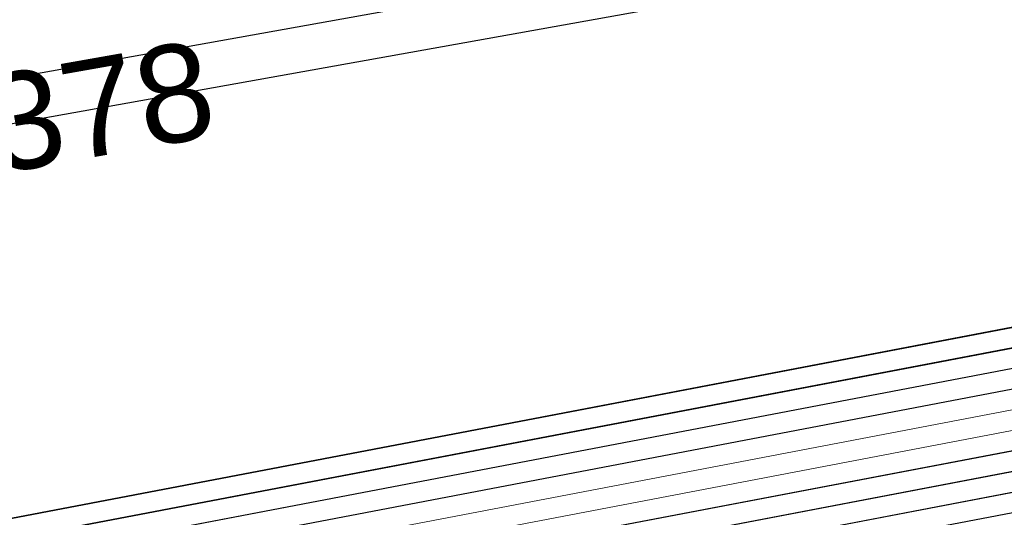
# Model space of a CAD drawing. Header units: metres. Extents: x -502 to 161, y -108 to 174.
# Tile 376 of 656: x -137.99 to -135.57, y -29.34 to -28.11. Entities that reach past the tile are written whole.
import ezdxf

# ---------------------------------------------------------------- set-up
doc = ezdxf.new("R2010")
doc.units = ezdxf.units.M
doc.header["$LTSCALE"] = 0.1
doc.linetypes.add('237', pattern=[93, 75, -18])
for name, color, linetype in [('BRI31-005.05-5p02-Koordinierung Lageplan 4. BA ZOB West 2022-06-15', 7, 'Continuous'), ('BRI31-005.06-5f07-Koordinierung Lageplan 4. BA ZOB Fernbusbahnh', 7, 'Continuous'), ('BRI32-005.02-5f05-Koordinierung Schemaplan 4 BA ZOB Teilbereich', 7, 'Continuous'), ('BRI32-005.03-5f06-Koordinierung Schemaplan 4 BA ZOB Teilbereich 2 Ost - Bahnhofsallee 2023-01-21', 7, 'Continuous')]:
    doc.layers.add(name, color=color, linetype=linetype)
doc.styles.add('Arial', font='arial.ttf')

msp = doc.modelspace()

# ---------------------------------------------------------------- linework, layer by layer
at = {"layer": 'BRI31-005.05-5p02-Koordinierung Lageplan 4. BA ZOB West 2022-06-15', "color": 6, "linetype": 'Continuous', "lineweight": 25, "true_color": 0xff00ff, "transparency": 33554687, "flags": 128}
for points in [[(-12.8197, -7.1584), (-13.0948, -7.1684), (-17.6753, -7.3484), (-25.0233, -7.7685), (-29.4119, -8.0888), (-36.588, -9.7298), (-36.8022, -9.7791), (-48.761, -11.229), (-54.8582, -12.3594), (-60.5568, -13.5195), (-72.2392, -15.9794), (-83.9386, -18.0493), (-95.7552, -20.2994), (-107.5641, -22.6294), (-119.3715, -24.8394), (-124.8625, -26.009), (-126.093, -26.1489), (-127.2478, -26.3291), (-138.8097, -28.3993), (-150.5411, -30.6494), (-156.6329, -31.8278), (-162.3974, -31.1788), (-174.3003, -29.339)], [(-174.3171, -29.4477), (-162.412, -31.2879), (-156.6285, -31.939), (-150.5203, -30.7574), (-138.7897, -28.5075), (-127.2296, -26.4376), (-126.0783, -26.2579), (-124.8448, -26.1177), (-119.3499, -24.9473), (-107.5433, -22.7374), (-95.7342, -20.4074), (-83.9188, -18.1575), (-72.2182, -16.0874), (-60.5345, -13.6272), (-54.8372, -12.4674), (-48.7444, -11.3378), (-36.7832, -9.8876), (-36.5634, -9.837), (-29.3955, -8.1979), (-25.0161, -7.8783), (-17.67, -7.4583), (-13.0906, -7.2783), (-12.8157, -7.2683)]]:
    msp.add_lwpolyline(points, dxfattribs=at)
at = {"layer": 'BRI31-005.05-5p02-Koordinierung Lageplan 4. BA ZOB West 2022-06-15', "color": 190, "linetype": 'Continuous', "lineweight": 35, "true_color": 0x7f00ff, "transparency": 33554687, "flags": 128}
for points in [[(-55.7007, -13.3634), (-59.4327, -13.9934), (-61.4087, -14.3464), (-62.2647, -14.4984), (-62.6667, -14.5974), (-62.8907, -14.7334), (-63.5967, -15.2334), (-64.4177, -15.8004), (-64.8657, -15.8864), (-69.7037, -16.7484), (-75.4637, -17.6884), (-81.7337, -18.6534), (-88.9077, -20.0034), (-93.6827, -20.7334), (-98.9647, -21.6334), (-104.5957, -22.9234), (-121.8907, -26.2934), (-126.8117, -27.2034), (-150.4477, -31.7134), (-157.1307, -33.0134), (-162.7687, -32.1234), (-174.7807, -30.4434), (-178.1477, -29.6134), (-179.1357, -29.4334)], [(-93.6747, -20.7824), (-98.9547, -21.6824), (-104.5847, -22.9724), (-121.8807, -26.3424), (-126.8027, -27.2524), (-150.4387, -31.7624), (-150.7407, -31.8214), (-157.1297, -33.0644), (-162.7757, -32.1724), (-174.7877, -30.4934), (-178.1567, -29.6624), (-179.1357, -29.4844)]]:
    msp.add_lwpolyline(points, dxfattribs=at)
at = {"layer": 'BRI31-005.05-5p02-Koordinierung Lageplan 4. BA ZOB West 2022-06-15', "color": 250, "linetype": 'Continuous', "lineweight": 25, "true_color": 0x333333, "transparency": 33554687, "flags": 128}
for points in [[(-179.1357, -29.7394), (-178.2047, -29.9074), (-176.5237, -30.3244), (-174.8367, -30.8434), (-162.8247, -32.5154), (-157.1227, -33.4214), (-150.6707, -32.1644), (-150.3757, -32.1054), (-126.7397, -27.5954), (-121.8107, -26.6854), (-104.5117, -23.3154), (-93.6067, -21.1744), (-88.8337, -20.4444), (-81.6527, -19.0944), (-75.3827, -18.1294), (-69.6317, -17.1894), (-64.2647, -16.2324), (-63.2977, -15.6984), (-62.6077, -15.0894), (-62.1947, -14.8414), (-59.6597, -14.3864), (-59.3767, -14.3364), (-55.6447, -13.7064)], [(-55.6367, -13.7554), (-59.3687, -14.3854), (-59.6507, -14.4354), (-62.1767, -14.8894), (-62.5777, -15.1304), (-63.2687, -15.7394), (-64.2477, -16.2804), (-69.6237, -17.2384), (-75.3737, -18.1784), (-81.6437, -19.1434), (-88.8257, -20.4934), (-93.5977, -21.2234), (-104.5017, -23.3644), (-121.8007, -26.7344), (-126.7307, -27.6444), (-150.3667, -32.1544), (-150.6607, -32.2134), (-157.1217, -33.4724), (-162.8317, -32.5644), (-174.8437, -30.8934), (-176.5357, -30.3734), (-178.2147, -29.9564), (-179.1357, -29.7904)], [(-62.5057, -14.9114), (-62.7017, -15.0274), (-63.4007, -15.5204), (-64.2987, -16.1364), (-69.6477, -17.0914), (-75.4007, -18.0314), (-81.6707, -18.9964), (-88.8497, -20.3464), (-93.6247, -21.0764), (-104.5317, -23.2174), (-121.8307, -26.5874), (-126.7577, -27.4974), (-150.3937, -32.0074), (-150.6907, -32.0664), (-157.1247, -33.3194), (-162.8107, -32.4174), (-174.8227, -30.7434), (-176.4997, -30.2264), (-178.1847, -29.8094), (-179.1357, -29.6374)], [(-62.4797, -14.9544), (-62.6747, -15.0694), (-63.3727, -15.5614), (-64.2817, -16.1844), (-69.6397, -17.1404), (-75.3917, -18.0804), (-81.6617, -19.0454), (-88.8417, -20.3954), (-93.6157, -21.1254), (-104.5217, -23.2664), (-121.8207, -26.6364), (-126.7487, -27.5464), (-150.3847, -32.0564), (-150.6807, -32.1154), (-157.1237, -33.3704), (-162.8177, -32.4664), (-174.8297, -30.7934), (-176.5117, -30.2754), (-178.1947, -29.8584), (-179.1357, -29.6884)], [(-93.6667, -20.8314), (-98.9447, -21.7314), (-104.5737, -23.0214), (-121.8707, -26.3914), (-126.7937, -27.3014), (-150.4297, -31.8114), (-150.7307, -31.8704), (-157.1287, -33.1154), (-162.7827, -32.2214), (-174.7947, -30.5434), (-178.1657, -29.7114), (-179.1357, -29.5354)], [(-93.6587, -20.8804), (-98.9347, -21.7804), (-104.5627, -23.0704), (-121.8607, -26.4404), (-126.7847, -27.3504), (-150.4207, -31.8604), (-150.7207, -31.9194), (-157.1277, -33.1664), (-162.7897, -32.2704), (-174.8017, -30.5934), (-178.1747, -29.7604), (-179.1357, -29.5864)]]:
    msp.add_lwpolyline(points, dxfattribs=at)
at = {"layer": 'BRI31-005.05-5p02-Koordinierung Lageplan 4. BA ZOB West 2022-06-15', "color": 116, "linetype": 'Continuous', "lineweight": 13, "true_color": 0x007f3f, "transparency": 33554687, "flags": 128}
for points in [[(-150.4307, -31.8114), (-126.7937, -27.3014), (-121.8697, -26.3914), (-104.5727, -23.0214), (-98.8977, -21.7234), (-93.6667, -20.8304)], [(-150.4217, -31.8604), (-126.7847, -27.3504), (-121.8597, -26.4404), (-104.5617, -23.0704), (-98.9347, -21.7804), (-93.6587, -20.8794)], [(-93.6347, -21.0284), (-98.8577, -21.9194), (-104.5307, -23.2174), (-121.8317, -26.5874), (-126.7577, -27.4974), (-150.3927, -32.0074)], [(-93.6267, -21.0774), (-98.8947, -21.9764), (-104.5197, -23.2664), (-121.8217, -26.6364), (-126.7487, -27.5464), (-150.3837, -32.0564)]]:
    msp.add_lwpolyline(points, dxfattribs=at)
at = {"layer": 'BRI31-005.05-5p02-Koordinierung Lageplan 4. BA ZOB West 2022-06-15', "color": 251, "linetype": 'Continuous', "lineweight": 13, "true_color": 0x5b5b5b, "transparency": 33554687, "flags": 128}
for points in [[(-93.6507, -20.9294), (-98.8777, -21.8214), (-104.5517, -23.1194), (-121.8507, -26.4894), (-126.7757, -27.3994), (-150.4117, -31.9094), (-150.7107, -31.9684), (-157.1267, -33.2174), (-162.7967, -32.3194), (-174.8087, -30.6434), (-176.5547, -29.7624), (-176.4667, -28.8414), (-176.3907, -28.5144)], [(-93.6427, -20.9784), (-98.9147, -21.8784), (-104.5407, -23.1684), (-121.8407, -26.5384), (-126.7667, -27.4484), (-150.4027, -31.9584), (-150.7007, -32.0174), (-157.1257, -33.2684), (-162.8037, -32.3684), (-174.8157, -30.6934), (-176.6607, -29.8214), (-176.5657, -28.8254), (-176.4877, -28.4914)]]:
    msp.add_lwpolyline(points, dxfattribs=at)
at = {"layer": 'BRI31-005.05-5p02-Koordinierung Lageplan 4. BA ZOB West 2022-06-15', "color": 35, "linetype": '237', "lineweight": 35, "true_color": 0x99724c, "transparency": 33554687, "flags": 128}
msp.add_lwpolyline([(-143.4229, -28.4186), (-142.7708, -28.2982), (-140.4073, -28.1989, 0.242281), (-133.804, -24.441), (-123.0672, -22.418)], format="xyb", dxfattribs=at)
at = {"layer": 'BRI31-005.06-5f07-Koordinierung Lageplan 4. BA ZOB Fernbusbahnh', "color": 190, "linetype": 'Continuous', "lineweight": 30, "true_color": 0x7f00ff, "transparency": 33554687, "flags": 128}
for points in [[(-55.7007, -13.3634), (-59.4327, -13.9934), (-61.4087, -14.3464), (-62.2647, -14.4984), (-62.6667, -14.5974), (-62.8907, -14.7334), (-63.5967, -15.2334), (-64.4177, -15.8004), (-64.8657, -15.8864), (-69.7037, -16.7484), (-75.4637, -17.6884), (-81.7337, -18.6534), (-88.9077, -20.0034), (-93.6827, -20.7334), (-98.9647, -21.6334), (-104.5957, -22.9234), (-121.8907, -26.2934), (-126.8117, -27.2034), (-150.4477, -31.7134), (-157.1307, -33.0134), (-162.7687, -32.1234), (-174.7807, -30.4434), (-178.1477, -29.6134), (-179.1357, -29.4334)], [(-93.6747, -20.7824), (-98.9547, -21.6824), (-104.5847, -22.9724), (-121.8807, -26.3424), (-126.8027, -27.2524), (-150.4387, -31.7624), (-150.7407, -31.8214), (-157.1297, -33.0644), (-162.7757, -32.1724), (-174.7877, -30.4934), (-178.1567, -29.6624), (-179.1357, -29.4844)]]:
    msp.add_lwpolyline(points, dxfattribs=at)
at = {"layer": 'BRI31-005.06-5f07-Koordinierung Lageplan 4. BA ZOB Fernbusbahnh', "color": 250, "linetype": 'Continuous', "lineweight": 20, "true_color": 0x333333, "transparency": 33554687, "flags": 128}
for points in [[(-179.1357, -29.7394), (-178.2047, -29.9074), (-176.5237, -30.3244), (-174.8367, -30.8434), (-162.8247, -32.5154), (-157.1227, -33.4214), (-150.6707, -32.1644), (-150.3757, -32.1054), (-126.7397, -27.5954), (-121.8107, -26.6854), (-104.5117, -23.3154), (-93.6067, -21.1744), (-88.8337, -20.4444), (-81.6527, -19.0944), (-75.3827, -18.1294), (-69.6317, -17.1894), (-64.2647, -16.2324), (-63.2977, -15.6984), (-62.6077, -15.0894), (-62.1947, -14.8414), (-59.6597, -14.3864), (-59.3767, -14.3364), (-55.6447, -13.7064)], [(-55.6367, -13.7554), (-59.3687, -14.3854), (-59.6507, -14.4354), (-62.1767, -14.8894), (-62.5777, -15.1304), (-63.2687, -15.7394), (-64.2477, -16.2804), (-69.6237, -17.2384), (-75.3737, -18.1784), (-81.6437, -19.1434), (-88.8257, -20.4934), (-93.5977, -21.2234), (-104.5017, -23.3644), (-121.8007, -26.7344), (-126.7307, -27.6444), (-150.3667, -32.1544), (-150.6607, -32.2134), (-157.1217, -33.4724), (-162.8317, -32.5644), (-174.8437, -30.8934), (-176.5357, -30.3734), (-178.2147, -29.9564), (-179.1357, -29.7904)], [(-62.5057, -14.9114), (-62.7017, -15.0274), (-63.4007, -15.5204), (-64.2987, -16.1364), (-69.6477, -17.0914), (-75.4007, -18.0314), (-81.6707, -18.9964), (-88.8497, -20.3464), (-93.6247, -21.0764), (-104.5317, -23.2174), (-121.8307, -26.5874), (-126.7577, -27.4974), (-150.3937, -32.0074), (-150.6907, -32.0664), (-157.1247, -33.3194), (-162.8107, -32.4174), (-174.8227, -30.7434), (-176.4997, -30.2264), (-178.1847, -29.8094), (-179.1357, -29.6374)], [(-62.4797, -14.9544), (-62.6747, -15.0694), (-63.3727, -15.5614), (-64.2817, -16.1844), (-69.6397, -17.1404), (-75.3917, -18.0804), (-81.6617, -19.0454), (-88.8417, -20.3954), (-93.6157, -21.1254), (-104.5217, -23.2664), (-121.8207, -26.6364), (-126.7487, -27.5464), (-150.3847, -32.0564), (-150.6807, -32.1154), (-157.1237, -33.3704), (-162.8177, -32.4664), (-174.8297, -30.7934), (-176.5117, -30.2754), (-178.1947, -29.8584), (-179.1357, -29.6884)], [(-93.6667, -20.8314), (-98.9447, -21.7314), (-104.5737, -23.0214), (-121.8707, -26.3914), (-126.7937, -27.3014), (-150.4297, -31.8114), (-150.7307, -31.8704), (-157.1287, -33.1154), (-162.7827, -32.2214), (-174.7947, -30.5434), (-178.1657, -29.7114), (-179.1357, -29.5354)], [(-93.6587, -20.8804), (-98.9347, -21.7804), (-104.5627, -23.0704), (-121.8607, -26.4404), (-126.7847, -27.3504), (-150.4207, -31.8604), (-150.7207, -31.9194), (-157.1277, -33.1664), (-162.7897, -32.2704), (-174.8017, -30.5934), (-178.1747, -29.7604), (-179.1357, -29.5864)]]:
    msp.add_lwpolyline(points, dxfattribs=at)
at = {"layer": 'BRI32-005.02-5f05-Koordinierung Schemaplan 4 BA ZOB Teilbereich', "color": 6, "linetype": 'Continuous', "lineweight": 25, "true_color": 0xff00ff, "transparency": 33554687, "flags": 128}
for points in [[(-12.8197, -7.1584), (-13.0948, -7.1684), (-17.6753, -7.3484), (-25.0233, -7.7685), (-29.4119, -8.0888), (-36.588, -9.7298), (-36.8022, -9.7791), (-48.761, -11.229), (-54.8582, -12.3594), (-60.5568, -13.5195), (-72.2392, -15.9794), (-83.9386, -18.0493), (-95.7552, -20.2994), (-107.5641, -22.6294), (-119.3715, -24.8394), (-124.8625, -26.009), (-126.093, -26.1489), (-127.2478, -26.3291), (-138.8097, -28.3993), (-150.5411, -30.6494), (-156.6329, -31.8278), (-162.3974, -31.1788), (-174.3003, -29.339)], [(-174.3171, -29.4477), (-162.412, -31.2879), (-156.6285, -31.939), (-150.5203, -30.7574), (-138.7897, -28.5075), (-127.2296, -26.4376), (-126.0783, -26.2579), (-124.8448, -26.1177), (-119.3499, -24.9473), (-107.5433, -22.7374), (-95.7342, -20.4074), (-83.9188, -18.1575), (-72.2182, -16.0874), (-60.5345, -13.6272), (-54.8372, -12.4674), (-48.7444, -11.3378), (-36.7832, -9.8876), (-36.5634, -9.837), (-29.3955, -8.1979), (-25.0161, -7.8783), (-17.67, -7.4583), (-13.0906, -7.2783), (-12.8157, -7.2683)]]:
    msp.add_lwpolyline(points, dxfattribs=at)
at = {"layer": 'BRI32-005.02-5f05-Koordinierung Schemaplan 4 BA ZOB Teilbereich', "color": 190, "linetype": 'Continuous', "lineweight": 35, "true_color": 0x7f00ff, "transparency": 33554687, "flags": 128}
for points in [[(-55.7007, -13.3634), (-59.4327, -13.9934), (-61.4087, -14.3464), (-62.2647, -14.4984), (-62.6667, -14.5974), (-62.8907, -14.7334), (-63.5967, -15.2334), (-64.4177, -15.8004), (-64.8657, -15.8864), (-69.7037, -16.7484), (-75.4637, -17.6884), (-81.7337, -18.6534), (-88.9077, -20.0034), (-93.6827, -20.7334), (-98.9647, -21.6334), (-104.5957, -22.9234), (-121.8907, -26.2934), (-126.8117, -27.2034), (-150.4477, -31.7134), (-157.1307, -33.0134), (-162.7687, -32.1234), (-174.7807, -30.4434), (-178.1477, -29.6134), (-179.1357, -29.4334)], [(-93.6747, -20.7824), (-98.9547, -21.6824), (-104.5847, -22.9724), (-121.8807, -26.3424), (-126.8027, -27.2524), (-150.4387, -31.7624), (-150.7407, -31.8214), (-157.1297, -33.0644), (-162.7757, -32.1724), (-174.7877, -30.4934), (-178.1567, -29.6624), (-179.1357, -29.4844)]]:
    msp.add_lwpolyline(points, dxfattribs=at)
at = {"layer": 'BRI32-005.02-5f05-Koordinierung Schemaplan 4 BA ZOB Teilbereich', "color": 250, "linetype": 'Continuous', "lineweight": 25, "true_color": 0x333333, "transparency": 33554687, "flags": 128}
for points in [[(-179.1357, -29.7394), (-178.2047, -29.9074), (-176.5237, -30.3244), (-174.8367, -30.8434), (-162.8247, -32.5154), (-157.1227, -33.4214), (-150.6707, -32.1644), (-150.3757, -32.1054), (-126.7397, -27.5954), (-121.8107, -26.6854), (-104.5117, -23.3154), (-93.6067, -21.1744), (-88.8337, -20.4444), (-81.6527, -19.0944), (-75.3827, -18.1294), (-69.6317, -17.1894), (-64.2647, -16.2324), (-63.2977, -15.6984), (-62.6077, -15.0894), (-62.1947, -14.8414), (-59.6597, -14.3864), (-59.3767, -14.3364), (-55.6447, -13.7064)], [(-55.6367, -13.7554), (-59.3687, -14.3854), (-59.6507, -14.4354), (-62.1767, -14.8894), (-62.5777, -15.1304), (-63.2687, -15.7394), (-64.2477, -16.2804), (-69.6237, -17.2384), (-75.3737, -18.1784), (-81.6437, -19.1434), (-88.8257, -20.4934), (-93.5977, -21.2234), (-104.5017, -23.3644), (-121.8007, -26.7344), (-126.7307, -27.6444), (-150.3667, -32.1544), (-150.6607, -32.2134), (-157.1217, -33.4724), (-162.8317, -32.5644), (-174.8437, -30.8934), (-176.5357, -30.3734), (-178.2147, -29.9564), (-179.1357, -29.7904)], [(-93.6667, -20.8314), (-98.9447, -21.7314), (-104.5737, -23.0214), (-121.8707, -26.3914), (-126.7937, -27.3014), (-150.4297, -31.8114), (-150.7307, -31.8704), (-157.1287, -33.1154), (-162.7827, -32.2214), (-174.7947, -30.5434), (-178.1657, -29.7114), (-179.1357, -29.5354)], [(-93.6587, -20.8804), (-98.9347, -21.7804), (-104.5627, -23.0704), (-121.8607, -26.4404), (-126.7847, -27.3504), (-150.4207, -31.8604), (-150.7207, -31.9194), (-157.1277, -33.1664), (-162.7897, -32.2704), (-174.8017, -30.5934), (-178.1747, -29.7604), (-179.1357, -29.5864)]]:
    msp.add_lwpolyline(points, dxfattribs=at)
at = {"layer": 'BRI32-005.02-5f05-Koordinierung Schemaplan 4 BA ZOB Teilbereich', "color": 116, "linetype": 'Continuous', "lineweight": 13, "true_color": 0x007f3f, "transparency": 33554687, "flags": 128}
for points in [[(-150.4307, -31.8114), (-126.7937, -27.3014), (-121.8697, -26.3914), (-104.5727, -23.0214), (-98.8977, -21.7234), (-93.6667, -20.8304)], [(-150.4217, -31.8604), (-126.7847, -27.3504), (-121.8597, -26.4404), (-104.5617, -23.0704), (-98.9347, -21.7804), (-93.6587, -20.8794)], [(-93.6347, -21.0284), (-98.8577, -21.9194), (-104.5307, -23.2174), (-121.8317, -26.5874), (-126.7577, -27.4974), (-150.3927, -32.0074)], [(-93.6267, -21.0774), (-98.8947, -21.9764), (-104.5197, -23.2664), (-121.8217, -26.6364), (-126.7487, -27.5464), (-150.3837, -32.0564)]]:
    msp.add_lwpolyline(points, dxfattribs=at)
at = {"layer": 'BRI32-005.02-5f05-Koordinierung Schemaplan 4 BA ZOB Teilbereich', "color": 251, "linetype": 'Continuous', "lineweight": 13, "true_color": 0x5b5b5b, "transparency": 33554687, "flags": 128}
for points in [[(-93.6507, -20.9294), (-98.8777, -21.8214), (-104.5517, -23.1194), (-121.8507, -26.4894), (-126.7757, -27.3994), (-150.4117, -31.9094), (-150.7107, -31.9684), (-157.1267, -33.2174), (-162.7967, -32.3194), (-174.8087, -30.6434), (-176.5547, -29.7624), (-176.4667, -28.8414), (-176.3907, -28.5144)], [(-93.6427, -20.9784), (-98.9147, -21.8784), (-104.5407, -23.1684), (-121.8407, -26.5384), (-126.7667, -27.4484), (-150.4027, -31.9584), (-150.7007, -32.0174), (-157.1257, -33.2684), (-162.8037, -32.3684), (-174.8157, -30.6934), (-176.6607, -29.8214), (-176.5657, -28.8254), (-176.4877, -28.4914)]]:
    msp.add_lwpolyline(points, dxfattribs=at)
at = {"layer": 'BRI32-005.03-5f06-Koordinierung Schemaplan 4 BA ZOB Teilbereich 2 Ost - Bahnhofsallee 2023-01-21', "color": 6, "linetype": 'Continuous', "lineweight": 20, "true_color": 0xff00ff, "transparency": 33554687, "flags": 128}
for points in [[(-12.8197, -7.1584), (-13.0948, -7.1684), (-17.6753, -7.3484), (-25.0233, -7.7685), (-29.4119, -8.0888), (-36.588, -9.7298), (-36.8022, -9.7791), (-48.761, -11.229), (-54.8582, -12.3594), (-60.5568, -13.5195), (-72.2392, -15.9794), (-83.9386, -18.0493), (-95.7552, -20.2994), (-107.5641, -22.6294), (-119.3715, -24.8394), (-124.8625, -26.009), (-126.093, -26.1489), (-127.2478, -26.3291), (-138.8097, -28.3993), (-150.5411, -30.6494), (-156.6329, -31.8278), (-162.3974, -31.1788), (-174.3003, -29.339)], [(-174.3171, -29.4477), (-162.412, -31.2879), (-156.6285, -31.939), (-150.5203, -30.7574), (-138.7897, -28.5075), (-127.2296, -26.4376), (-126.0783, -26.2579), (-124.8448, -26.1177), (-119.3499, -24.9473), (-107.5433, -22.7374), (-95.7342, -20.4074), (-83.9188, -18.1575), (-72.2182, -16.0874), (-60.5345, -13.6272), (-54.8372, -12.4674), (-48.7444, -11.3378), (-36.7832, -9.8876), (-36.5634, -9.837), (-29.3955, -8.1979), (-25.0161, -7.8783), (-17.67, -7.4583), (-13.0906, -7.2783), (-12.8157, -7.2683)]]:
    msp.add_lwpolyline(points, dxfattribs=at)
at = {"layer": 'BRI32-005.03-5f06-Koordinierung Schemaplan 4 BA ZOB Teilbereich 2 Ost - Bahnhofsallee 2023-01-21', "color": 190, "linetype": 'Continuous', "lineweight": 30, "true_color": 0x7f00ff, "transparency": 33554687, "flags": 128}
for points in [[(-55.7007, -13.3634), (-59.4327, -13.9934), (-61.4087, -14.3464), (-62.2647, -14.4984), (-62.6667, -14.5974), (-62.8907, -14.7334), (-63.5967, -15.2334), (-64.4177, -15.8004), (-64.8657, -15.8864), (-69.7037, -16.7484), (-75.4637, -17.6884), (-81.7337, -18.6534), (-88.9077, -20.0034), (-93.6827, -20.7334), (-98.9647, -21.6334), (-104.5957, -22.9234), (-121.8907, -26.2934), (-126.8117, -27.2034), (-150.4477, -31.7134), (-157.1307, -33.0134), (-162.7687, -32.1234), (-174.7807, -30.4434), (-178.1477, -29.6134), (-179.1357, -29.4334)], [(-93.6747, -20.7824), (-98.9547, -21.6824), (-104.5847, -22.9724), (-121.8807, -26.3424), (-126.8027, -27.2524), (-150.4387, -31.7624), (-150.7407, -31.8214), (-157.1297, -33.0644), (-162.7757, -32.1724), (-174.7877, -30.4934), (-178.1567, -29.6624), (-179.1357, -29.4844)]]:
    msp.add_lwpolyline(points, dxfattribs=at)
at = {"layer": 'BRI32-005.03-5f06-Koordinierung Schemaplan 4 BA ZOB Teilbereich 2 Ost - Bahnhofsallee 2023-01-21', "color": 250, "linetype": 'Continuous', "lineweight": 20, "true_color": 0x333333, "transparency": 33554687, "flags": 128}
for points in [[(-179.1357, -29.7394), (-178.2047, -29.9074), (-176.5237, -30.3244), (-174.8367, -30.8434), (-162.8247, -32.5154), (-157.1227, -33.4214), (-150.6707, -32.1644), (-150.3757, -32.1054), (-126.7397, -27.5954), (-121.8107, -26.6854), (-104.5117, -23.3154), (-93.6067, -21.1744), (-88.8337, -20.4444), (-81.6527, -19.0944), (-75.3827, -18.1294), (-69.6317, -17.1894), (-64.2647, -16.2324), (-63.2977, -15.6984), (-62.6077, -15.0894), (-62.1947, -14.8414), (-59.6597, -14.3864), (-59.3767, -14.3364), (-55.6447, -13.7064)], [(-55.6367, -13.7554), (-59.3687, -14.3854), (-59.6507, -14.4354), (-62.1767, -14.8894), (-62.5777, -15.1304), (-63.2687, -15.7394), (-64.2477, -16.2804), (-69.6237, -17.2384), (-75.3737, -18.1784), (-81.6437, -19.1434), (-88.8257, -20.4934), (-93.5977, -21.2234), (-104.5017, -23.3644), (-121.8007, -26.7344), (-126.7307, -27.6444), (-150.3667, -32.1544), (-150.6607, -32.2134), (-157.1217, -33.4724), (-162.8317, -32.5644), (-174.8437, -30.8934), (-176.5357, -30.3734), (-178.2147, -29.9564), (-179.1357, -29.7904)], [(-62.5057, -14.9114), (-62.7017, -15.0274), (-63.4007, -15.5204), (-64.2987, -16.1364), (-69.6477, -17.0914), (-75.4007, -18.0314), (-81.6707, -18.9964), (-88.8497, -20.3464), (-93.6247, -21.0764), (-104.5317, -23.2174), (-121.8307, -26.5874), (-126.7577, -27.4974), (-150.3937, -32.0074), (-150.6907, -32.0664), (-157.1247, -33.3194), (-162.8107, -32.4174), (-174.8227, -30.7434), (-176.4997, -30.2264), (-178.1847, -29.8094), (-179.1357, -29.6374)], [(-62.4797, -14.9544), (-62.6747, -15.0694), (-63.3727, -15.5614), (-64.2817, -16.1844), (-69.6397, -17.1404), (-75.3917, -18.0804), (-81.6617, -19.0454), (-88.8417, -20.3954), (-93.6157, -21.1254), (-104.5217, -23.2664), (-121.8207, -26.6364), (-126.7487, -27.5464), (-150.3847, -32.0564), (-150.6807, -32.1154), (-157.1237, -33.3704), (-162.8177, -32.4664), (-174.8297, -30.7934), (-176.5117, -30.2754), (-178.1947, -29.8584), (-179.1357, -29.6884)], [(-93.6667, -20.8314), (-98.9447, -21.7314), (-104.5737, -23.0214), (-121.8707, -26.3914), (-126.7937, -27.3014), (-150.4297, -31.8114), (-150.7307, -31.8704), (-157.1287, -33.1154), (-162.7827, -32.2214), (-174.7947, -30.5434), (-178.1657, -29.7114), (-179.1357, -29.5354)], [(-93.6587, -20.8804), (-98.9347, -21.7804), (-104.5627, -23.0704), (-121.8607, -26.4404), (-126.7847, -27.3504), (-150.4207, -31.8604), (-150.7207, -31.9194), (-157.1277, -33.1664), (-162.7897, -32.2704), (-174.8017, -30.5934), (-178.1747, -29.7604), (-179.1357, -29.5864)]]:
    msp.add_lwpolyline(points, dxfattribs=at)
at = {"layer": 'BRI32-005.03-5f06-Koordinierung Schemaplan 4 BA ZOB Teilbereich 2 Ost - Bahnhofsallee 2023-01-21', "color": 35, "linetype": '237', "lineweight": 30, "true_color": 0x99724c, "transparency": 33554687, "flags": 128}
msp.add_lwpolyline([(-143.4229, -28.4186), (-142.7708, -28.2982), (-140.4073, -28.1989), (-140.4073, -28.1989, 0.242281), (-133.804, -24.441), (-133.804, -24.441), (-119.5866, -21.7623), (-119.5866, -21.7623, -0.096289), (-117.7358, -21.7729), (-117.7358, -21.7729), (-117.7358, -21.7729, 0.096289), (-115.656, -21.7849), (-115.656, -21.7849), (-115.656, -21.7849, 0.096289), (-113.7232, -21.0169), (-113.7232, -21.0169), (-113.7232, -21.0169, -0.096289), (-112.0032, -20.3334), (-112.0032, -20.3334), (-107.5204, -19.4888), (-107.041, -19.0828), (-104.872, -18.6344)], format="xyb", dxfattribs=at)
at = {"layer": 'BRI32-005.03-5f06-Koordinierung Schemaplan 4 BA ZOB Teilbereich 2 Ost - Bahnhofsallee 2023-01-21', "color": 116, "linetype": 'Continuous', "lineweight": 9, "true_color": 0x007f3f, "transparency": 33554687, "flags": 128}
for points in [[(-150.4307, -31.8114), (-126.7937, -27.3014), (-121.8697, -26.3914), (-104.5727, -23.0214), (-98.8977, -21.7234), (-93.6667, -20.8304)], [(-150.4217, -31.8604), (-126.7847, -27.3504), (-121.8597, -26.4404), (-104.5617, -23.0704), (-98.9347, -21.7804), (-93.6587, -20.8794)], [(-93.6347, -21.0284), (-98.8577, -21.9194), (-104.5307, -23.2174), (-121.8317, -26.5874), (-126.7577, -27.4974), (-150.3927, -32.0074)], [(-93.6267, -21.0774), (-98.8947, -21.9764), (-104.5197, -23.2664), (-121.8217, -26.6364), (-126.7487, -27.5464), (-150.3837, -32.0564)]]:
    msp.add_lwpolyline(points, dxfattribs=at)
at = {"layer": 'BRI32-005.03-5f06-Koordinierung Schemaplan 4 BA ZOB Teilbereich 2 Ost - Bahnhofsallee 2023-01-21', "color": 251, "linetype": 'Continuous', "lineweight": 9, "true_color": 0x5b5b5b, "transparency": 33554687, "flags": 128}
for points in [[(-93.6507, -20.9294), (-98.8777, -21.8214), (-104.5517, -23.1194), (-121.8507, -26.4894), (-126.7757, -27.3994), (-150.4117, -31.9094), (-150.7107, -31.9684), (-157.1267, -33.2174), (-162.7967, -32.3194), (-174.8087, -30.6434), (-176.5547, -29.7624), (-176.4667, -28.8414), (-176.3907, -28.5144)], [(-93.6427, -20.9784), (-98.9147, -21.8784), (-104.5407, -23.1684), (-121.8407, -26.5384), (-126.7667, -27.4484), (-150.4027, -31.9584), (-150.7007, -32.0174), (-157.1257, -33.2684), (-162.8037, -32.3684), (-174.8157, -30.6934), (-176.6607, -29.8214), (-176.5657, -28.8254), (-176.4877, -28.4914)]]:
    msp.add_lwpolyline(points, dxfattribs=at)

# ---------------------------------------------------------------- texts
at = {"layer": 'BRI31-005.05-5p02-Koordinierung Lageplan 4. BA ZOB West 2022-06-15', "color": 1, "true_color": 0xff0000, "transparency": 33554687, "insert": (-138.626, -28.3513), "char_height": 0.24, "attachment_point": 1, "rotation": 10.0084, "line_spacing_factor": 0.25, "style": 'Arial'}
msp.add_mtext('EK 378', dxfattribs=at)

doc.saveas('drawing.dxf')
